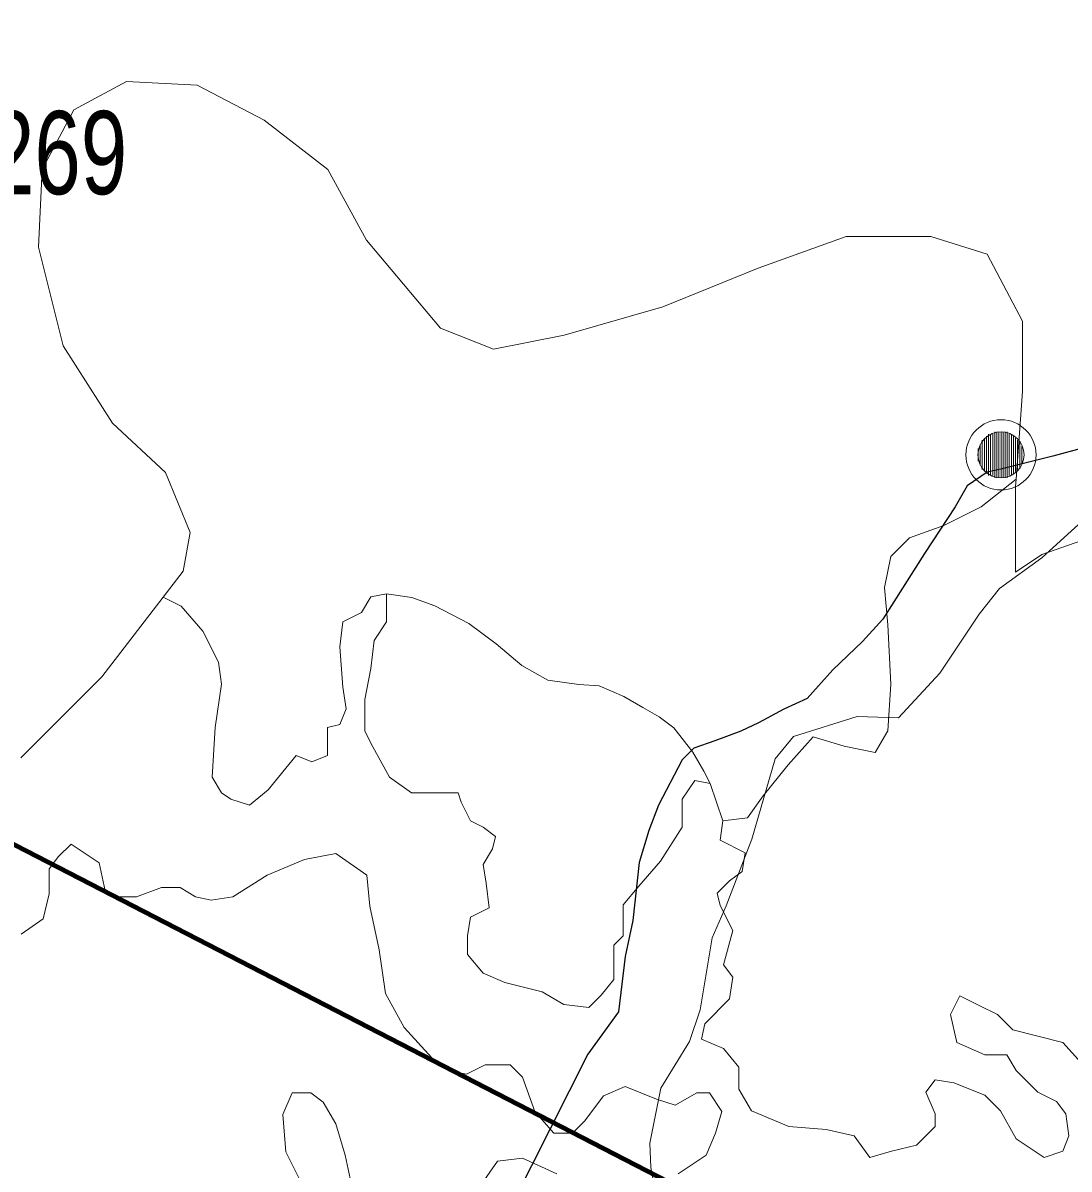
# Model space of a CAD drawing. Extents: x 553962 to 842807, y 8883888 to 9032388.
# Drawn here: x 753277 to 758307, y 8940910 to 8946421 of the extents above; entities that cross this region are included whole.
import ezdxf

# ---------------------------------------------------------------- set-up
doc = ezdxf.new("R2010")
doc.units = 0
doc.header["$LTSCALE"] = 160
doc.linetypes.add('MEDIUM_DASHED', pattern=[4.5, 3, -1.5])
for name, color, linetype, lineweight in [('15', 7, 'Continuous', 25), ('20', 7, 'MEDIUM_DASHED', 60), ('27', 7, 'Continuous', 90), ('32', 7, 'Continuous', 13), ('33', 7, 'Continuous', 13), ('4', 7, 'Continuous', 13)]:
    doc.layers.add(name, color=color, linetype=linetype, lineweight=lineweight)

msp = doc.modelspace()

# ---------------------------------------------------------------- linework, layer by layer
at = {"layer": '15'}
msp.add_lwpolyline([(758489.8, 8944407.9), (758229.7, 8944337.1), (757985, 8944276.4), (757913.6, 8944261.2), (757816.6, 8944195.2), (757760.2, 8944093.4), (757611.6, 8943869.5), (757411.8, 8943554.1), (757314.6, 8943447.3), (757171.4, 8943310), (757048.7, 8943172.7), (756936.4, 8943121.9), (756813.9, 8943055.9), (756729.6, 8943015), (756604.7, 8942969.7), (756502.7, 8942934.3), (756446.4, 8942878.3), (756333.6, 8942659.5), (756287.3, 8942537.3), (756240.8, 8942384.6), (756209.2, 8942104.5), (756173, 8941931.3), (756141.4, 8941666.5), (755992.9, 8941463), (755361.7, 8940211)], dxfattribs=at)
at = {"layer": '15', "lineweight": 13}
msp.add_lwpolyline([(756356.5, 8940591.2), (756296.6, 8940917.4), (756291.9, 8941034.6), (756343.8, 8941299.3), (756482.2, 8941523.2), (756533.7, 8941676), (756591, 8942022.3), (756657.8, 8942175), (756781.3, 8942495.7), (756894.8, 8942882.6), (756981.8, 8942989.4), (757287.8, 8943085.7), (757486.4, 8943080.2), (757685.9, 8943293.8), (757875.4, 8943578.7), (757972.7, 8943700.8), (758177, 8943848.1), (758371.2, 8944026.1)], dxfattribs=at)
at = {"layer": '20'}
msp.add_open_spline([(748428.7, 8937057.8), (748568.6, 8937148.3), (748708.4, 8937238.8), (748848.3, 8937329.4), (749030.7, 8937447.4), (749270.9, 8937454.9), (749465.4, 8937539.2), (749644.3, 8937616.8), (749748.6, 8937866), (749946.7, 8937897.2), (750151.5, 8937929.4), (750357.8, 8937840), (750563.7, 8937835.5), (750653.6, 8937833.5), (750744.1, 8937817.7), (750834, 8937851.6), (750948, 8937894.7), (751009.1, 8938011), (751043.8, 8938123.2), (751073.8, 8938220), (751064.4, 8938323), (751043.8, 8938419.4), (750996.5, 8938641.1), (750911.9, 8938852.4), (750784.7, 8939049), (750625.7, 8939294.4), (750166, 8939169.6), (750031.8, 8939444), (749904.6, 8939704.2), (749874.5, 8939968.8), (749871.4, 8940234), (749868.3, 8940500.5), (749897, 8940771.6), (749982.5, 8941036.4), (750007.4, 8941113.5), (750119.1, 8941136.5), (750142.9, 8941209.2), (750187.9, 8941346.2), (750189.4, 8941516.7), (750142.9, 8941653.6), (750072.1, 8941862), (749901.7, 8942042.3), (749846.7, 8942262.3), (749811.1, 8942404.7), (749791.8, 8942550), (749772.7, 8942694.3), (749745.7, 8942897.4), (749833.2, 8943109.7), (749772.7, 8943311.5), (749672.2, 8943646.4), (749066.1, 8943445.2), (748822.4, 8943694.2), (748676.6, 8943843.1), (748534.4, 8944006.2), (748476.8, 8944200.3), (748436.1, 8944337.6), (748464.7, 8944500.4), (748513.9, 8944632.3), (748581.4, 8944813.6), (748809.8, 8944932.5), (748847.1, 8945126.1), (748894.1, 8945370.7), (748803.2, 8945634.3), (748847.1, 8945879.1), (748911.7, 8946239.9), (749046.9, 8946596.2), (749112.4, 8946956.9), (749156.8, 8947201.7), (749082.3, 8947460.6), (749137.1, 8947709.9), (749185.9, 8947932.1), (749331.9, 8948116.3), (749532, 8948253), (749660.7, 8948341), (749841.6, 8948192), (749963.9, 8948265.4), (750406.1, 8948530.4), (750825.5, 8948830.5), (751225.2, 8949186.3), (751689.9, 8949600), (752193, 8949945.3), (752484, 8950494.8), (752727.4, 8950954.4), (752832, 8951444.1), (752990, 8951926.7), (753136.7, 8952374.9), (753359.2, 8952845.2), (753347.9, 8953290.8), (753342, 8953522.6), (753008.5, 8953646.6), (752804.9, 8953784.5), (752471.5, 8954010.4), (751900.3, 8953804.2), (751669.5, 8954179.5), (751384.3, 8954643.3), (752099.3, 8955128.6), (752064.4, 8955611.4), (752024.1, 8956168.6), (751963.7, 8956738.7), (751718.9, 8957290.2)], degree=3, dxfattribs=at)
at = {"layer": '27'}
msp.add_lwpolyline([(760739.9, 8939450.1), (758705.7, 8940260.8), (758249.4, 8940131.7), (757970.6, 8940028.8), (750978.7, 8943631.9), (743914.7, 8940037.6)], dxfattribs=at)
at = {"layer": '32'}
for p, q in [((757910, 8944434), (757910, 8944254)), ((757920, 8944444), (757920, 8944244)), ((757930, 8944444), (757930, 8944244)), ((757940, 8944444), (757940, 8944244)), ((757950, 8944454), (757950, 8944234)), ((757960, 8944454), (757960, 8944234)), ((757970, 8944454), (757970, 8944234)), ((757980, 8944454), (757980, 8944234)), ((757990, 8944454), (757990, 8944234)), ((758000, 8944454), (758000, 8944234)), ((758010, 8944454), (758010, 8944234)), ((758020, 8944444), (758020, 8944244)), ((758030, 8944444), (758030, 8944244)), ((758040, 8944434), (758040, 8944254)), ((757880, 8944394), (757880, 8944294)), ((757890, 8944414), (757890, 8944274)), ((757900, 8944424), (757900, 8944264)), ((758050, 8944424), (758050, 8944264)), ((758060, 8944414), (758060, 8944274)), ((758070, 8944404), (758070, 8944284)), ((758080, 8944384), (758080, 8944304)), ((757870, 8944374), (757870, 8944314))]:
    msp.add_line(p, q, dxfattribs=at)
for radius in [168.7, 111]:
    msp.add_circle((757980, 8944344), radius, dxfattribs=at)
at = {"layer": '4'}
msp.add_line((757884.6, 8944094.3), (758052.3, 8944226.4), dxfattribs=at)
for points in [[(758052.3, 8944226.4), (758083.6, 8944648.3), (758083.6, 8944987.1), (757914, 8945308.9), (757642.7, 8945393.7), (757235.7, 8945393.7), (756811.7, 8945241.2), (756353.8, 8945054.9), (755878.9, 8944919.4), (755539.7, 8944851.6), (755285.3, 8944953.2), (754929.2, 8945376.7), (754742.6, 8945715.5), (754437.3, 8945952.6), (754115.1, 8946122), (753775.9, 8946139), (753521.5, 8946003.4), (753368.9, 8945715.5), (753351.9, 8945342.8), (753470.6, 8944868.5), (753708.1, 8944495.9), (753962.5, 8944258.7), (754081.2, 8943970.8), (754047.2, 8943784.4), (753952.1, 8943660.5), (754037.2, 8943615.9), (754142, 8943496.2), (754216.9, 8943346.7), (754231.8, 8943242.1), (754201.9, 8943032.7), (754186.9, 8942793.5), (754231.8, 8942718.7), (754276.7, 8942688.8), (754366.6, 8942658.9), (754456.4, 8942733.7), (754591.1, 8942898.2), (754666, 8942868.3), (754740.8, 8942898.2), (754740.8, 8942958), (754740.8, 8943032.7)], [(758464.3, 8943966.6), (758176, 8943865), (758049.7, 8943780.3), (758049.7, 8944191), (758052.3, 8944226.4), (757884.6, 8944094.3), (757704.9, 8944004.6), (757540.2, 8943944.8), (757450.4, 8943855.1), (757420.5, 8943705.6), (757435.5, 8943526.2)], [(754740.8, 8943032.7), (754800.7, 8943047.7), (754830.6, 8943122.4), (754815.7, 8943227.1), (754800.7, 8943421.5), (754815.7, 8943541.1), (754905.5, 8943586), (754950.4, 8943660.7), (755025.2, 8943675.7), (755147.5, 8943657.7), (755258.4, 8943618.6), (755421.7, 8943533.9), (755552.2, 8943436.1), (755676.3, 8943331.8), (755800.3, 8943260.1), (755950.5, 8943240.6), (756048.4, 8943234), (756165.9, 8943181.9), (756257.3, 8943129.7), (756335.6, 8943084.1), (756407.5, 8943032), (756498.9, 8942914.6), (756551.1, 8942823.4), (756582.2, 8942763.6), (756612.1, 8942673.9), (756642, 8942584.2), (756761.8, 8942599.1), (756836.7, 8942703.8), (756956.4, 8942853.3), (757076.2, 8942987.9), (757225.9, 8942943), (757375.6, 8942913.1), (757435.5, 8943017.8), (757450.4, 8943242.1), (757435.5, 8943526.2), (757420.5, 8943705.6), (757450.4, 8943855.1), (757540.2, 8943944.8), (757704.9, 8944004.6), (757884.6, 8944094.3)], [(755594.1, 8941806.7), (755489.3, 8941851.5), (755414.5, 8941941.2), (755414.5, 8942030.9), (755429.4, 8942120.7), (755519.3, 8942165.5), (755504.3, 8942285.1), (755489.3, 8942374.8), (755534.2, 8942449.6), (755549.2, 8942509.4), (755489.3, 8942554.3), (755429.4, 8942584.2), (755384.5, 8942673.9), (755369.6, 8942718.7), (755234.8, 8942718.7), (755145, 8942718.7), (755040.2, 8942793.5), (754950.4, 8942958), (754920.5, 8943017.8), (754920.5, 8943167.3), (754950.4, 8943316.8), (754965.4, 8943451.4), (755025.2, 8943541.1), (755025.2, 8943615.9), (755025.2, 8943675.7), (754950.4, 8943660.7), (754905.5, 8943586), (754815.7, 8943541.1), (754800.7, 8943421.5), (754815.7, 8943227.1), (754830.6, 8943122.4), (754800.7, 8943047.7), (754740.8, 8943032.7), (754740.8, 8942958), (754740.8, 8942898.2), (754666, 8942868.3), (754591.1, 8942898.2), (754456.4, 8942733.7), (754366.6, 8942658.9), (754276.7, 8942688.8)], [(756507.3, 8942778.5), (756582.2, 8942763.6), (756551.1, 8942823.4), (756498.9, 8942914.6), (756407.5, 8943032), (756335.6, 8943084.1), (756257.3, 8943129.7), (756165.9, 8943181.9), (756048.4, 8943234), (755950.5, 8943240.6), (755800.3, 8943260.1), (755676.3, 8943331.8), (755552.2, 8943436.1), (755421.7, 8943533.9), (755258.4, 8943618.6), (755147.5, 8943657.7), (755025.2, 8943675.7), (755025.2, 8943615.9), (755025.2, 8943541.1), (754965.4, 8943451.4), (754950.4, 8943316.8), (754920.5, 8943167.3), (754920.5, 8943017.8), (754950.4, 8942958), (755040.2, 8942793.5), (755145, 8942718.7), (755234.8, 8942718.7), (755369.6, 8942718.7), (755384.5, 8942673.9), (755429.4, 8942584.2), (755489.3, 8942554.3), (755549.2, 8942509.4), (755534.2, 8942449.6), (755489.3, 8942374.8), (755504.3, 8942285.1), (755519.3, 8942165.5), (755429.4, 8942120.7), (755414.5, 8942030.9), (755414.5, 8941941.2), (755489.3, 8941851.5)], [(754276.7, 8942688.8), (754231.8, 8942718.7), (754186.9, 8942793.5), (754201.9, 8943032.7), (754231.8, 8943242.1), (754216.9, 8943346.7), (754142, 8943496.2), (754037.2, 8943615.9), (753952.1, 8943660.5), (753657.2, 8943276.3), (753267.1, 8942886.7)], [(757435.5, 8943526.2), (757450.4, 8943242.1), (757435.5, 8943017.8), (757375.6, 8942913.1), (757225.9, 8942943), (757076.2, 8942987.9), (756956.4, 8942853.3), (756836.7, 8942703.8), (756761.8, 8942599.1), (756642, 8942584.2), (756630, 8942490.8), (756749.8, 8942431), (756734.8, 8942341.2), (756674.9, 8942296.4), (756615.1, 8942236.6), (756630, 8942176.8), (756689.9, 8942057.2), (756645, 8941892.7), (756689.9, 8941832.9), (756674.9, 8941728.2), (756555.2, 8941608.6), (756540.2, 8941533.8), (756645, 8941489), (756719.8, 8941399.3), (756719.8, 8941294.6), (756779.7, 8941189.9), (756959.4, 8941115.2), (757139, 8941100.2), (757273.7, 8941070.3), (757348.6, 8940965.7), (757453.4, 8940995.6), (757573.2, 8941025.5), (757663, 8941115.2), (757663, 8941175), (757618.1, 8941279.7), (757663, 8941339.5), (757752.8, 8941324.5), (757902.5, 8941264.7), (757977.3, 8941189.9), (758052.2, 8941055.4), (758186.9, 8940965.7), (758276.8, 8940995.6), (758306.7, 8941070.3), (758291.7, 8941175), (758246.8, 8941234.8), (758157, 8941279.7), (758052.2, 8941384.3), (758007.3, 8941459.1), (757902.5, 8941459.1), (757767.8, 8941518.9), (757737.8, 8941653.4), (757782.7, 8941743.2), (757872.6, 8941698.3), (757962.4, 8941653.4)], [(755489.3, 8941851.5), (755594.1, 8941806.7), (755773.8, 8941761.8), (755878.6, 8941702), (755998.3, 8941687), (756058.2, 8941746.8), (756118.1, 8941821.6), (756118.1, 8941911.3), (756118.1, 8941986.1), (756163, 8942030.9), (756163, 8942090.8), (756163, 8942180.5), (756237.8, 8942270.2), (756342.6, 8942389.8), (756447.4, 8942554.3), (756447.4, 8942688.8), (756507.3, 8942778.5)], [(757453.4, 8940995.6), (757348.6, 8940965.7), (757273.7, 8941070.3), (757139, 8941100.2), (756959.4, 8941115.2), (756779.7, 8941189.9), (756719.8, 8941294.6), (756719.8, 8941399.3), (756645, 8941489), (756540.2, 8941533.8), (756555.2, 8941608.6), (756674.9, 8941728.2), (756689.9, 8941832.9), (756645, 8941892.7), (756689.9, 8942057.2), (756630, 8942176.8), (756615.1, 8942236.6), (756674.9, 8942296.4), (756734.8, 8942341.2), (756749.8, 8942431), (756630, 8942490.8), (756642, 8942584.2), (756612.1, 8942673.9), (756582.2, 8942763.6), (756507.3, 8942778.5), (756447.4, 8942688.8), (756447.4, 8942554.3), (756342.6, 8942389.8), (756237.8, 8942270.2), (756163, 8942180.5), (756163, 8942090.8), (756163, 8942030.9), (756118.1, 8941986.1), (756118.1, 8941911.3), (756118.1, 8941821.6), (756058.2, 8941746.8), (755998.3, 8941687), (755878.6, 8941702), (755773.8, 8941761.8), (755594.1, 8941806.7)], [(753269.2, 8942039), (753373.9, 8942113.7), (753403.9, 8942233.3), (753403.9, 8942353), (753448.8, 8942412.8), (753508.7, 8942472.6), (753643.4, 8942382.9), (753673.3, 8942248.3), (753703.3, 8942218.4), (753823.1, 8942218.4), (753942.8, 8942263.3), (754032.6, 8942263.3), (754107.5, 8942218.4), (754182.3, 8942203.4), (754287.1, 8942218.4), (754451.8, 8942323.1), (754631.4, 8942397.8), (754781.1, 8942427.7), (754930.8, 8942323.1), (754945.8, 8942173.5), (754990.7, 8941964.2), (755020.7, 8941754.9), (755110.5, 8941590.4), (755260.2, 8941425.9)], [(755978.8, 8941141.8), (755918.9, 8941082), (755829.1, 8941082), (755739.2, 8941186.7), (755679.3, 8941351.2), (755619.5, 8941411), (755499.7, 8941411), (755409.9, 8941366.1), (755335, 8941381.1), (755260.2, 8941425.9), (755110.5, 8941590.4), (755020.7, 8941754.9), (754990.7, 8941964.2), (754945.8, 8942173.5), (754930.8, 8942323.1), (754781.1, 8942427.7), (754631.4, 8942397.8), (754451.8, 8942323.1), (754287.1, 8942218.4), (754182.3, 8942203.4), (754107.5, 8942218.4), (754032.6, 8942263.3), (753942.8, 8942263.3), (753823.1, 8942218.4), (753703.3, 8942218.4), (753673.3, 8942248.3), (753643.4, 8942382.9), (753508.7, 8942472.6), (753448.8, 8942412.8), (753403.9, 8942353), (753403.9, 8942233.3), (753373.9, 8942113.7), (753269.2, 8942039)], [(758411.5, 8941369.4), (758276.8, 8941518.9), (758157, 8941548.8), (758037.2, 8941578.7), (757962.4, 8941653.4), (757872.6, 8941698.3), (757782.7, 8941743.2), (757737.8, 8941653.4), (757767.8, 8941518.9), (757902.5, 8941459.1), (758007.3, 8941459.1), (758052.2, 8941384.3), (758157, 8941279.7), (758246.8, 8941234.8), (758291.7, 8941175), (758306.7, 8941070.3), (758276.8, 8940995.6), (758186.9, 8940965.7), (758052.2, 8941055.4), (757977.3, 8941189.9), (757902.5, 8941264.7), (757752.8, 8941324.5), (757663, 8941339.5), (757618.1, 8941279.7), (757663, 8941175), (757663, 8941115.2), (757573.2, 8941025.5), (757453.4, 8940995.6)], [(757962.4, 8941653.4), (758037.2, 8941578.7), (758157, 8941548.8), (758276.8, 8941518.9), (758411.5, 8941369.4)], [(755260.2, 8941425.9), (755335, 8941381.1), (755409.9, 8941366.1), (755499.7, 8941411), (755619.5, 8941411), (755679.3, 8941351.2), (755739.2, 8941186.7), (755829.1, 8941082), (755918.9, 8941082), (755978.8, 8941141.8), (756068.6, 8941261.5), (756173.4, 8941306.3), (756323.1, 8941246.5), (756412.9, 8941216.6), (756517.7, 8941276.4), (756577.6, 8941276.4), (756637.5, 8941186.7), (756607.5, 8941082), (756562.6, 8940977.4), (756427.9, 8940887.7)], [(756427.9, 8940887.7), (756562.6, 8940977.4), (756607.5, 8941082), (756637.5, 8941186.7), (756577.6, 8941276.4), (756517.7, 8941276.4), (756412.9, 8941216.6), (756323.1, 8941246.5), (756173.4, 8941306.3), (756068.6, 8941261.5), (755978.8, 8941141.8)], [(754856, 8940842.8), (754826.1, 8940977.4), (754781.1, 8941126.9), (754721.3, 8941231.6), (754661.4, 8941276.4), (754571.6, 8941276.4), (754526.7, 8941171.8), (754541.6, 8940992.3), (754616.5, 8940842.8)], [(754616.5, 8940842.8), (754541.6, 8940992.3), (754526.7, 8941171.8), (754571.6, 8941276.4), (754661.4, 8941276.4), (754721.3, 8941231.6), (754781.1, 8941126.9), (754826.1, 8940977.4), (754856, 8940842.8)], [(755844, 8940887.7), (755679.3, 8940962.4), (755559.6, 8940947.5), (755484.7, 8940842.8)], [(755484.7, 8940842.8), (755559.6, 8940947.5), (755679.3, 8940962.4), (755844, 8940887.7)]]:
    msp.add_lwpolyline(points, dxfattribs=at)

# ---------------------------------------------------------------- texts
at = {"layer": '33', "width": 0.75}
msp.add_text('269', height=400, dxfattribs=at).set_placement((753109.2, 8945597.1))

doc.saveas('drawing.dxf')
